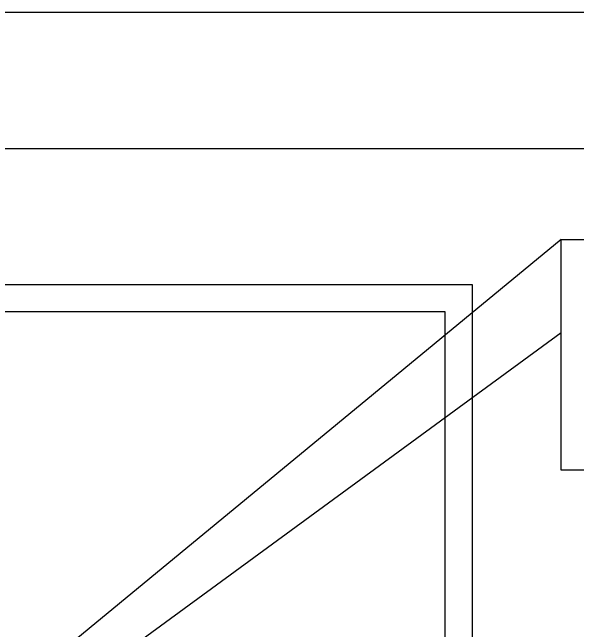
# Model space of a CAD drawing. Extents: x 0 to 34, y 0 to 22.
# Drawn here: x 7.311 to 9.384, y 19.731 to 22 of the extents above; entities that cross this region are included whole.
import ezdxf

# ---------------------------------------------------------------- set-up
doc = ezdxf.new("R2010")
doc.units = 0
for name, color, linetype in [('SH_Border', 7, 'Continuous'), ('SH_Cut_Line', 7, 'Continuous'), ('SH_Data', 7, 'Continuous'), ('SH_Text', 7, 'Continuous')]:
    doc.layers.add(name, color=color, linetype=linetype)

msp = doc.modelspace()

# ---------------------------------------------------------------- linework, layer by layer
at = {"layer": 'SH_Border'}
msp.add_lwpolyline([(1.5, 21.5), (33.5, 21.5), (33.5, 0.5), (1.5, 0.5)], close=True, dxfattribs=at)
at = {"layer": 'SH_Cut_Line'}
msp.add_lwpolyline([(0, 0), (34, 0), (34, 22), (0, 22)], close=True, dxfattribs=at)
at = {"layer": 'SH_Data'}
for p, q in [((2, 21), (9, 21)), ((2, 21), (9, 21)), ((9, 21), (9, 14)), ((9, 21), (9, 14)), ((2.1, 20.9), (8.9, 20.9)), ((2.1, 20.9), (8.9, 20.9)), ((8.9, 20.9), (8.9, 14.1)), ((8.9, 20.9), (8.9, 14.1))]:
    msp.add_line(p, q, dxfattribs=at)
at = {"layer": 'SH_Text'}
for points in [[(5.614, 18.1042), (9.327, 20.823), (9.327, 21.1652)], [(9.327, 21.1652), (11.0969, 21.1652), (11.0969, 20.3166), (9.327, 20.3166)]]:
    msp.add_lwpolyline(points, close=True, dxfattribs=at)

doc.saveas('drawing.dxf')
